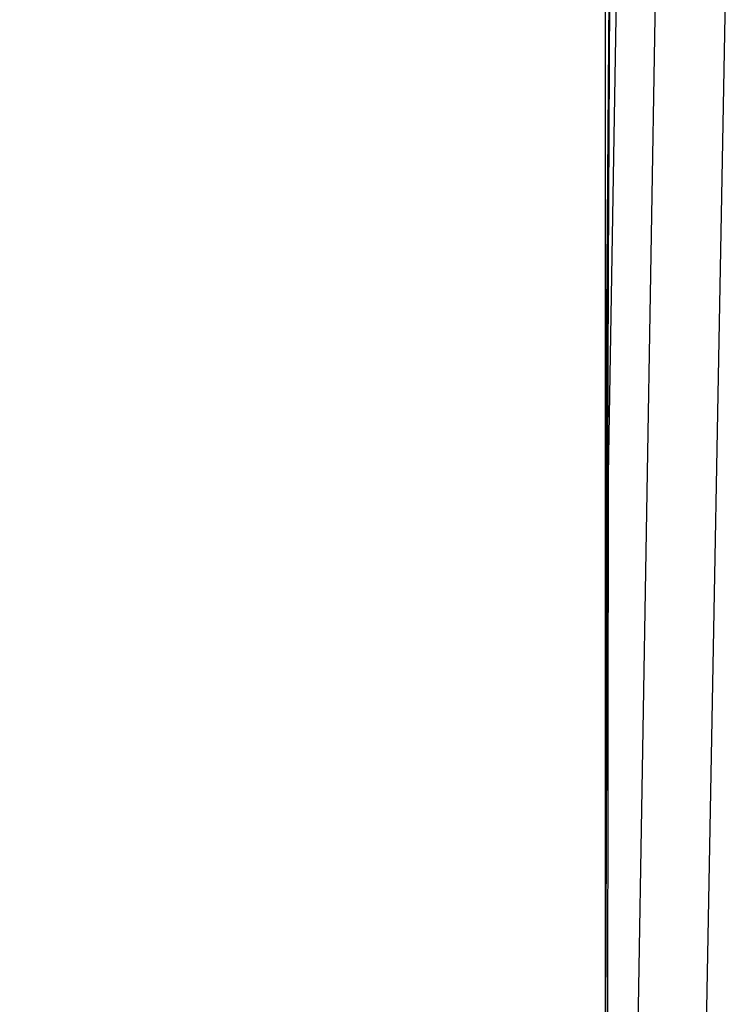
# Model space of a CAD drawing. Header units: metres. Extents: x 209848 to 209928, y 1182430 to 1182563.
# Tile 533 of 656: x 209852.5916 to 209852.6256, y 1182483.9087 to 1182483.9559. Entities that reach past the tile are written whole.
import ezdxf

# ---------------------------------------------------------------- set-up
doc = ezdxf.new("R2010")
doc.units = ezdxf.units.M
doc.header["$MEASUREMENT"] = 0
doc.linetypes.add('DGN Style 2', pattern=[15.036391, 9.021834, -6.014556])
doc.layers.get('0').update_dxf_attribs({"color": 254})

# ---------------------------------------------------------------- blocks, each defined once
blk = doc.blocks.new('*U2')
at = {"color": 3, "linetype": 'Continuous'}
for p, q in [((1.275496, -15.044348), (1.275, -15.143218)), ((1.275, -15.143218), (1.275, -15.242212))]:
    blk.add_line(p, q, dxfattribs=at)
blk = doc.blocks.new('*U3')
at = {"color": 3, "linetype": 'Continuous'}
for p, q in [((1.275782, -15.026384), (1.275, -15.125565)), ((1.275, -15.125565), (1.275, -15.224908))]:
    blk.add_line(p, q, dxfattribs=at)
blk = doc.blocks.new('*U4')
at = {"color": 3, "linetype": 'Continuous'}
blk.add_line((1.275359, -15.053655), (1.275, -15.153309), dxfattribs=at)
blk = doc.blocks.new('*U5')
at = {"color": 3, "linetype": 'Continuous'}
for p, q in [((1.275695, -15.032354), (1.275, -15.131995)), ((1.275, -15.131995), (1.275, -15.231862))]:
    blk.add_line(p, q, dxfattribs=at)
blk = doc.blocks.new('*U6')
at = {"color": 3, "linetype": 'Continuous'}
for p, q in [((1.276759, -15.026947), (1.275138, -15.12697)), ((1.275138, -15.12697), (1.275, -15.227051))]:
    blk.add_line(p, q, dxfattribs=at)
blk = doc.blocks.new('*U7')
at = {"color": 3, "linetype": 'Continuous'}
blk.add_line((1.277508, -15.096851), (1.275845, -15.195964), dxfattribs=at)
blk = doc.blocks.new('*U8')
at = {"color": 3, "linetype": 'Continuous'}
blk.add_line((1.280846, -15.098277), (1.279009, -15.198256), dxfattribs=at)
blk = doc.blocks.new('ATTEMP_4')
at = {"color": 254, "flags": 128}
blk.add_lwpolyline([(0, 1.275), (-13.6, 1.275), (-13.6, -1.275), (0, -1.275), (0, 1.275), (0, 1.275)], dxfattribs=at)
blk = doc.blocks.new('ATTEMP_1')
at = {"color": 254, "rotation": 90}
blk.add_blockref('ATTEMP_4', (0, -3.535), dxfattribs=at)
blk = doc.blocks.new('ATTEMP')
at = {"color": 3, "linetype": 'Continuous'}
for name in ['*U8', '*U7', '*U6', '*U5', '*U4', '*U3', '*U2']:
    blk.add_blockref(name, (-8.511171, 0), dxfattribs=at)
at = {"color": 254}
blk.add_blockref('ATTEMP_1', (-8.511171, 0), dxfattribs=at)

msp = doc.modelspace()

# ---------------------------------------------------------------- block references
at = {"color": 1, "linetype": 'DGN Style 2'}
msp.add_blockref('ATTEMP', (209859.855907, 1182499.061067), dxfattribs=at)

doc.saveas('drawing.dxf')
